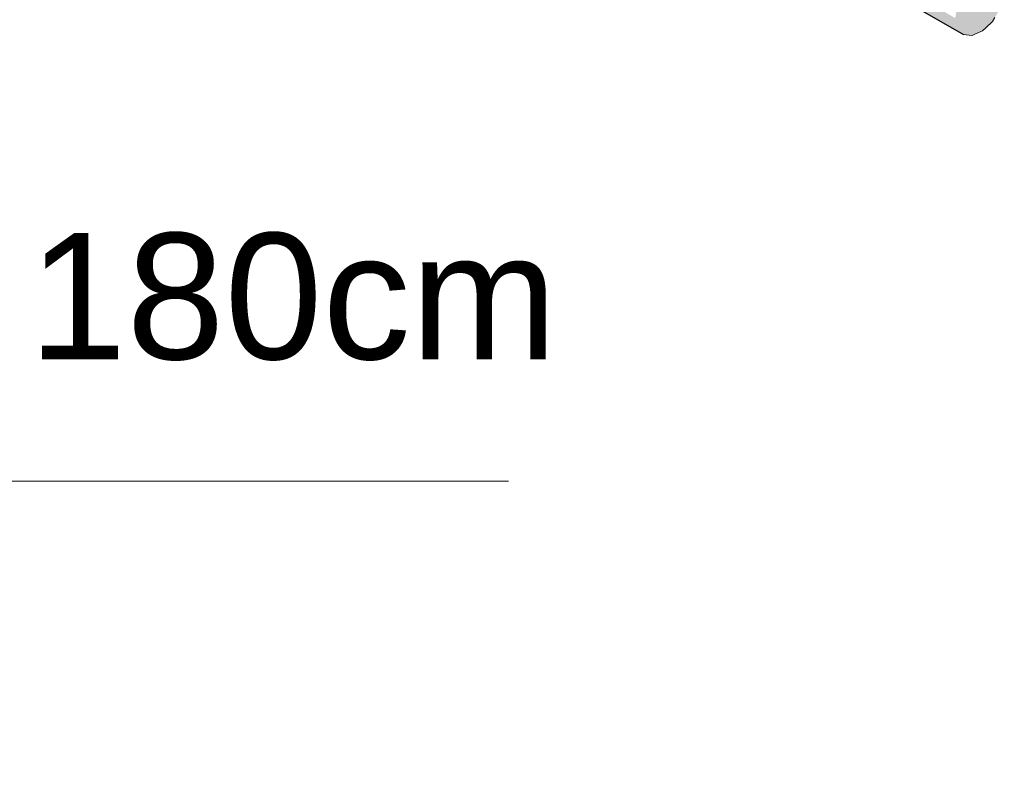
# Model space of a CAD drawing. Header units: millimetres. Extents: x 2 to 902, y -447 to 199.
# Tile 304 of 656: x 83.49 to 85.21, y 67.72 to 69.03. Entities that reach past the tile are written whole.
import ezdxf

# ---------------------------------------------------------------- set-up
doc = ezdxf.new("R2010")
doc.units = ezdxf.units.MM
doc.header["$MEASUREMENT"] = 0
doc.linetypes.add('NULL', pattern=[0])
for name, color, linetype, lineweight in [('AF-Condutos', 4, 'Continuous', 25), ('Cotas', 1, 'Continuous', 0), ('DI-Elementos em corte', 9, 'Continuous', 18), ('Textos', 7, 'Continuous', 9)]:
    doc.layers.add(name, color=color, linetype=linetype, lineweight=lineweight)
doc.styles.add('Arial', font='arial.ttf')

msp = doc.modelspace()

# ---------------------------------------------------------------- hatches: boundary and pattern name
at = {"layer": 'AF-Condutos', "linetype": 'Continuous'}
for points in [[(82.1674, 70.72), (82.2085, 70.6962), (85.1246, 69.0127), (85.122, 69.0252), (85.1208, 69.0308), (82.2208, 70.7052), (82.2207, 70.7051), (82.2086, 70.6963), (82.2207, 70.7051), (82.2208, 70.7052), (82.1637, 70.7381)], [(82.1674, 70.72), (85.1279, 69.0093), (85.1246, 69.0127)], [(82.178, 70.7092), (85.1352, 69.002), (85.1279, 69.0093)], [(82.2084, 70.6962), (82.178, 70.7092), (82.2044, 70.694), (82.205, 70.6937), (82.207, 70.6951), (82.205, 70.6937), (85.1279, 69.0093), (82.209, 70.696)]]:
    msp.add_hatch(color=151, dxfattribs=at).paths.add_polyline_path(points)
at = {"layer": 'DI-Elementos em corte', "linetype": 'Continuous'}
msp.add_hatch(color=31, dxfattribs=at).paths.add_polyline_path([(85.1899, 69.0318), (85.1992, 69.0467), (85.2014, 69.0539), (85.2065, 69.0699), (85.2065, 69.0764), (85.2065, 69.0907), (85.2042, 69.0953), (85.1992, 69.1055), (85.195, 69.1074), (85.1858, 69.1116), (85.1805, 69.1106), (85.1687, 69.1082), (85.1631, 69.1043), (85.1507, 69.0957), (85.1459, 69.0896), (85.1352, 69.0763), (85.1319, 69.0691), (85.1246, 69.0533), (85.1234, 69.0463), (85.1208, 69.0308), (85.122, 69.0252), (85.1246, 69.0127), (85.1279, 69.0093), (85.1352, 69.002), (85.14, 69.0015), (85.1507, 69.0006), (85.1563, 69.0031), (85.1687, 69.0087), (85.174, 69.0138), (85.1858, 69.025)])

# ---------------------------------------------------------------- linework, layer by layer
at = {"layer": 'AF-Condutos'}
msp.add_line((82.178, 70.7092), (85.1352, 69.002), dxfattribs=at)
at = {"layer": 'Cotas'}
msp.add_lwpolyline([(81.9368, 67.7191), (82.8103, 68.2235), (84.3416, 68.2235)], dxfattribs=at)
at = {"layer": 'DI-Elementos em corte'}
for p, q in [((85.174, 69.0138), (85.1858, 69.025)), ((85.1858, 69.025), (85.1899, 69.0318)), ((85.1563, 69.0031), (85.1687, 69.0087)), ((85.1687, 69.0087), (85.174, 69.0138)), ((85.1352, 69.002), (85.14, 69.0015)), ((85.14, 69.0015), (85.1507, 69.0006)), ((85.1507, 69.0006), (85.1563, 69.0031))]:
    msp.add_line(p, q, dxfattribs=at)

# ---------------------------------------------------------------- texts
at = {"layer": 'Textos', "linetype": 'NULL', "insert": (84.4269, 68.4328), "char_height": 0.22, "width": 1.844848, "attachment_point": 9, "line_spacing_factor": 0.6, "style": 'Arial'}
msp.add_mtext('180cm', dxfattribs=at)

doc.saveas('drawing.dxf')
